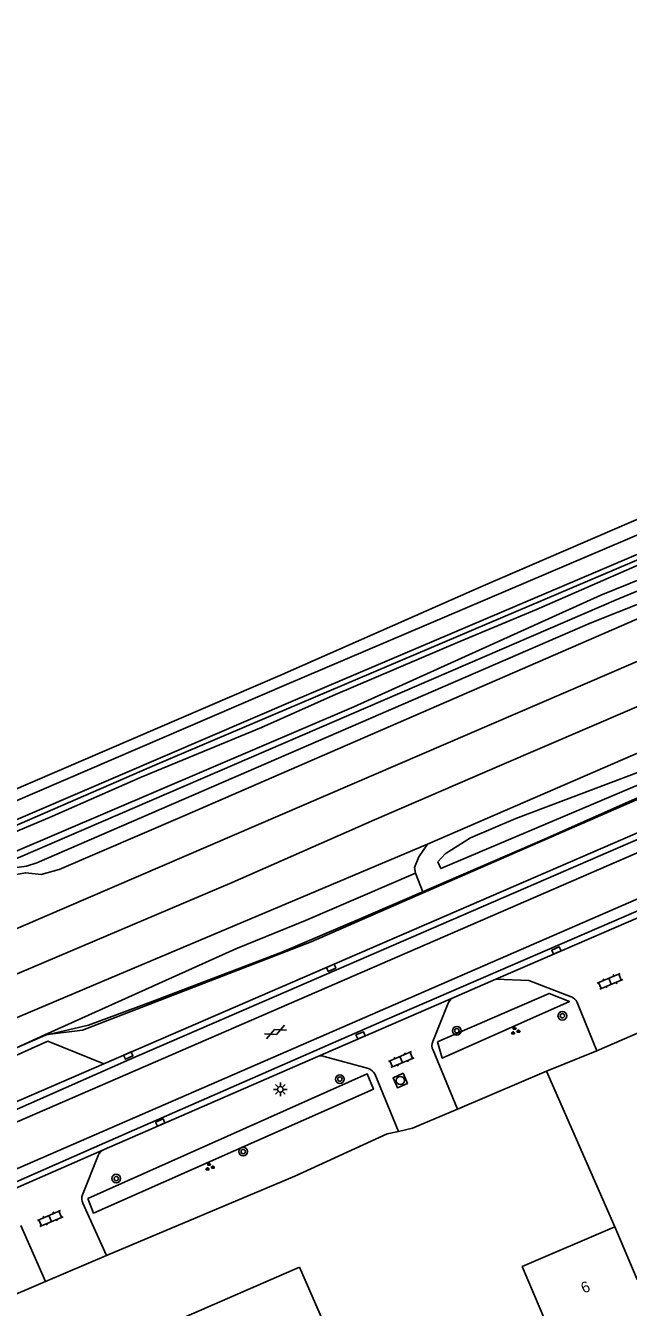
# Model space of a CAD drawing. Extents: x 136000 to 141014, y 402000 to 403500.
# Drawn here: x 139323.7 to 139378.9, y 402243.3 to 402360.7 of the extents above; entities that cross this region are included whole.
import ezdxf

# ---------------------------------------------------------------- set-up
doc = ezdxf.new("R2010")
doc.units = 0
for name, color, linetype in [('gg-afsc-erfafscheiding', 7, 'Continuous'), ('gg-afsc-hekwerk', 7, 'Continuous'), ('gg-anno-huisnummerreeks BGT', 7, 'Continuous'), ('gg-aspt-spoorlijn', 7, 'Continuous'), ('gg-bbg-gedigitaliseerde bebouwing', 7, 'Continuous'), ('gg-bbg-hoofdgebouw', 7, 'Continuous'), ('gg-knt-BGT kruinlijn', 7, 'Continuous'), ('gg-knt-verharding', 7, 'Continuous'), ('gg-knt-verharding nz', 7, 'Continuous'), ('gt-grn-groengrens', 7, 'Continuous'), ('gt-symb-boom', 7, 'Continuous'), ('gt-symb-gesloten verharding', 7, 'Continuous'), ('gt-symb-groenvak', 7, 'Continuous'), ('gt-symb-klinker verharding', 7, 'Continuous'), ('gt-symb-kolk', 7, 'Continuous'), ('gt-symb-lichtmast', 7, 'Continuous'), ('gt-symb-rioolschacht', 7, 'Continuous'), ('gx-grn-maaiveld', 7, 'Continuous')]:
    doc.layers.add(name, color=color, linetype=linetype)

# ---------------------------------------------------------------- blocks, each defined once
blk = doc.blocks.new('gt0-GRVAK')
at = {"layer": 'gt-symb-groenvak'}
for p, q in [((-0.11, 0.19), (-0.23, 0.24)), ((-0.18, 0.15), (0.09, 0.15)), ((-0.09, 0.21), (-0.16, 0.32)), ((-0.05, 0.21), (-0.05, 0.39)), ((0, 0.21), (0.06, 0.32)), ((0.02, 0.19), (0.13, 0.24)), ((0.26, -0.05), (0.2, 0.06)), ((0.31, -0.05), (0.31, 0.13)), ((0.35, -0.05), (0.41, 0.06)), ((-0.24, -0.23), (-0.36, -0.18)), ((-0.32, -0.26), (-0.05, -0.26)), ((-0.23, -0.21), (-0.29, -0.1)), ((-0.18, -0.2), (-0.18, -0.02)), ((-0.14, -0.21), (-0.07, -0.1)), ((-0.12, -0.23), (0, -0.18)), ((0.24, -0.07), (0.12, -0.02)), ((0.17, -0.11), (0.44, -0.11)), ((0.37, -0.07), (0.49, -0.02))]:
    blk.add_line(p, q, dxfattribs=at)
blk = doc.blocks.new('gt0-KOLK')
at = {"layer": 'gt-symb-kolk'}
blk.add_lwpolyline([(0, 0), (0.38, 0), (0.38, 0.4), (-0.37, 0.4), (-0.37, 0), (0, 0)], dxfattribs=at)
blk = doc.blocks.new('gt0-BOOM')
at = {"layer": 'gt-symb-boom'}
for radius in [0.4, 0.2]:
    blk.add_circle((0, 0), radius, dxfattribs=at)
blk = doc.blocks.new('gt0-KL1')
at = {"layer": 'gt-symb-klinker verharding'}
for p, q in [((-1.15, 0.3), (1.15, 0.3)), ((-1, -0.3), (-1, 0.3)), ((-0.5, 0.3), (-0.5, 0.45)), ((0, -0.3), (0, 0.3)), ((0.5, 0.3), (0.5, 0.45)), ((1, -0.3), (1, 0.3)), ((-1.15, -0.3), (1.15, -0.3)), ((-0.5, -0.45), (-0.5, -0.3)), ((0.5, -0.45), (0.5, -0.3))]:
    blk.add_line(p, q, dxfattribs=at)
blk = doc.blocks.new('gt0-GESVH1')
at = {"layer": 'gt-symb-gesloten verharding'}
for p, q in [((-0.99, -0.26), (0.01, 0.24)), ((0.01, -0.26), (-0.99, 0.24)), ((0.01, 0.24), (1.01, -0.26)), ((1.01, 0.24), (0.01, -0.26))]:
    blk.add_line(p, q, dxfattribs=at)
blk = doc.blocks.new('gt0-LMAST')
at = {"layer": 'gt-symb-lichtmast'}
for p, q in [((-0.18, 0.17), (-0.45, 0.44)), ((0, 0.25), (0, 0.62)), ((0.17, 0.17), (0.44, 0.44)), ((-0.25, 0), (-0.63, 0)), ((-0.18, -0.18), (-0.45, -0.45)), ((0, -0.25), (0, -0.63)), ((0.44, -0.45), (0.17, -0.18)), ((0.25, 0), (0.62, 0))]:
    blk.add_line(p, q, dxfattribs=at)
blk.add_circle((0, 0), 0.25, dxfattribs=at)
blk = doc.blocks.new('gt0-RS')
at = {"layer": 'gt-symb-rioolschacht'}
blk.add_lwpolyline([(-0.5, -0.5), (0.5, -0.5), (0.5, 0.5), (-0.5, 0.5)], close=True, dxfattribs=at)
blk.add_circle((0, 0), 0.375, dxfattribs=at)

msp = doc.modelspace()

# ---------------------------------------------------------------- linework, layer by layer
at = {"layer": 'gg-afsc-erfafscheiding'}
for p, q in [((139376.04, 402266.85), (139381.95, 402269.41)), ((139371.43, 402264.97), (139376.04, 402266.85))]:
    msp.add_line(p, q, dxfattribs=at)
at = {"layer": 'gg-afsc-hekwerk'}
for p, q in [((139371.43, 402264.97), (139363.26, 402261.51)), ((139371.43, 402264.97), (139363.26, 402261.51)), ((139377.67, 402250.71), (139371.43, 402264.97)), ((139331.14, 402248.11), (139325.56, 402245.7)), ((139331.14, 402248.11), (139325.56, 402245.7)), ((139320.76, 402243.7), (139325.56, 402245.7)), ((139320.76, 402243.7), (139325.56, 402245.7))]:
    msp.add_line(p, q, dxfattribs=at)
for points in [[(139307.77, 402280.57), (139325.91, 402288.2), (139334.3, 402291.89), (139345.32, 402296.45), (139351.9, 402299.39), (139363.47, 402304.33), (139370.49, 402307.25), (139379.72, 402311.27), (139386.71, 402314.2), (139393.62, 402317.23), (139398.26, 402319.25), (139405.24, 402322.2), (139412.28, 402325.12), (139419.94, 402328.41), (139432.71, 402334.01), (139444.74, 402339.14), (139450.11, 402341.35), (139473.67, 402351.52), (139481.97, 402354.98)], [(139322.89, 402267.11), (139325.54, 402268.26), (139329.48, 402269.2), (139334.92, 402271.19), (139347.19, 402275.88), (139354.42, 402278.95), (139366.49, 402284.18), (139371.25, 402286.22), (139380.64, 402290.42), (139396.97, 402297.62), (139404.01, 402300.63), (139413.5, 402304.6), (139418.4, 402306.6), (139432.04, 402312.48), (139453.01, 402321.41), (139467.18, 402327.51), (139474.29, 402330.48), (139481.11, 402333.43)], [(139363.26, 402261.51), (139359.16, 402259.75), (139357.87, 402259.46)], [(139363.26, 402261.51), (139359.16, 402259.75), (139357.87, 402259.46)], [(139357.87, 402259.46), (139356.83, 402259.23), (139348.38, 402255.35), (139331.14, 402248.11)], [(139357.87, 402259.46), (139356.83, 402259.23), (139348.38, 402255.35), (139331.14, 402248.11)]]:
    msp.add_lwpolyline(points, dxfattribs=at)
at = {"layer": 'gg-aspt-spoorlijn'}
for points in [[(139309.13, 402272.12), (139387.29, 402305.74), (139419.65, 402319.8), (139919.67, 402534.58), (139974.77, 402558.45), (140001.23, 402570.35), (140012.04, 402575.09), (140024.68, 402581.07), (140060.93, 402598.57), (140100.23, 402618.51), (140115.24, 402626.43), (140139.48, 402639.63), (140157.4, 402649.6), (140192.29, 402669.74), (140218.01, 402685.18), (140236.57, 402696.72), (140261.92, 402712.73), (140276.43, 402722.16), (140290.06, 402730.74), (140348.36, 402768.37), (140378.07, 402787.34), (140409.94, 402808.02)], [(139312.8, 402269.59), (139342.64, 402282.24), (139355.68, 402288), (139367.11, 402292.93), (139391.2, 402303.28), (139403.49, 402308.43), (139421.17, 402316.28), (139574.58, 402382.14), (139629.69, 402405.97), (139684.89, 402429.62), (139866.47, 402507.65), (139976.69, 402555.19), (140014, 402571.86), (140021.05, 402575.12), (140062.77, 402595.28)]]:
    msp.add_lwpolyline(points, dxfattribs=at)
at = {"layer": 'gg-bbg-gedigitaliseerde bebouwing'}
msp.add_lwpolyline([(139336.12, 402217.63), (139348.34, 402189.62), (139369.37, 402198.79), (139357.65, 402225.67), (139358.04, 402225.84), (139348.8, 402247.04)], dxfattribs=at)
at = {"layer": 'gg-bbg-hoofdgebouw'}
for points in [[(139396.83, 402253.22), (139379.73, 402245.89), (139377.67, 402250.71)], [(139377.67, 402250.71), (139369.2, 402247.08), (139371.28, 402242.21), (139359.68, 402237.21)], [(139348.8, 402247.04), (139337.72, 402242.21), (139341.17, 402234.19), (139340.44, 402233.86), (139342.19, 402229.8), (139342.92, 402230.1), (139346.38, 402222.1), (139336.12, 402217.63)]]:
    msp.add_lwpolyline(points, dxfattribs=at)
at = {"layer": 'gg-knt-BGT kruinlijn'}
msp.add_line((139325.48, 402268.3), (139328.95, 402268.74), dxfattribs=at)
at = {"layer": 'gg-knt-verharding'}
for p, q in [((139499.84, 402338.84), (139330.89, 402265.65)), ((139366.78, 402273.4), (139381.39, 402279.72)), ((139362.92, 402271.73), (139366.78, 402273.4)), ((139362.92, 402271.73), (139350.47, 402266.33)), ((139361.02, 402267.69), (139362.42, 402271.19)), ((139374.22, 402271.27), (139376.04, 402266.85)), ((139330.91, 402257.81), (139350.27, 402266.24)), ((139350.47, 402266.33), (139350.27, 402266.24)), ((139351.05, 402266.33), (139355.12, 402265.21)), ((139363.26, 402261.51), (139361.05, 402266.9)), ((139355.7, 402264.73), (139357.87, 402259.46)), ((139330.91, 402257.81), (139318.69, 402252.46)), ((139328.94, 402253.66), (139330.38, 402257.25)), ((139331.14, 402248.11), (139328.97, 402252.88)), ((139323.28, 402250.84), (139325.56, 402245.7))]:
    msp.add_line(p, q, dxfattribs=at)
for points in [[(139820.04, 402500), (139755.3, 402472.37), (139740.76, 402466.38), (139716.63, 402455.88), (139620.72, 402415.15), (139571.11, 402393.96), (139521.59, 402372.89), (139464.76, 402348.4), (139405.03, 402323.08), (139348.23, 402298.89), (139288.95, 402273.43), (139234.12, 402249.65)], [(139521.45, 402374.61), (139464.11, 402349.88), (139404.46, 402324.63), (139347.61, 402300.38), (139288.33, 402274.87), (139233.38, 402251.1)], [(139313.39, 402257.29), (139333.25, 402266.04), (139500.07, 402338.33)], [(139502.52, 402332.79), (139406.29, 402291.15), (139357.03, 402269.82), (139330.48, 402258.21), (139317.16, 402252.35), (139311.33, 402249.72), (139303.38, 402245.94), (139297.52, 402243.05), (139279.68, 402234.12)], [(139366.78, 402273.4), (139369.79, 402273.28), (139373.69, 402271.79)], [(139312.27, 402261.69), (139325.76, 402267.73), (139330.89, 402265.65)], [(139330.89, 402265.65), (139312.84, 402257.83), (139296.68, 402250), (139277.19, 402240.2), (139275.53, 402239.4)]]:
    msp.add_lwpolyline(points, dxfattribs=at)
for centre, radius, start, end in [((139363.33, 402270.84), 0.981, 114.6263, 158.9842), ((139373.32, 402270.89), 0.978, 22.8571, 67.2525), ((139361.8, 402267.33), 0.87, 154.9696, 209.4909), ((139350.76, 402265.38), 0.996, 73.2967, 107.0991), ((139354.82, 402264.26), 0.991, 27.7745, 72.6337), ((139331.41, 402256.8), 1.13, 116.4147, 156.4103), ((139329.79, 402253.3), 0.916, 156.8726, 207.2445)]:
    msp.add_arc(centre, radius, start, end, dxfattribs=at)
at = {"layer": 'gg-knt-verharding nz'}
for points in [[(139180.92, 402196.81), (139183.4, 402196.81), (139184.87, 402197.14), (139221.41, 402212.95), (139231.99, 402217.73), (139239.9, 402221.04), (139258.22, 402229.31), (139267.63, 402233.76), (139297.48, 402248.37), (139306.63, 402252.98), (139314.01, 402256.26), (139322.95, 402260.33), (139391.19, 402289.96), (139397.51, 402292.78), (139447.22, 402314.26), (139467.12, 402322.66), (139500.49, 402337.37)], [(139502.02, 402333.93), (139315.46, 402252.8), (139304.68, 402247.8), (139294.67, 402242.79), (139284.73, 402237.79), (139260.89, 402226.3), (139259.29, 402225.54), (139199.84, 402199.27)]]:
    msp.add_lwpolyline(points, dxfattribs=at)
at = {"layer": 'gt-grn-groengrens'}
for points in [[(139209.96, 402242.21), (139245.04, 402257.19), (139287.93, 402275.79), (139347.22, 402301.3), (139365.62, 402309.43), (139395.26, 402322.21)], [(139361.45, 402267.66), (139361.88, 402266.18), (139373.52, 402271.37), (139371.67, 402272.1), (139361.45, 402267.66)], [(139329.43, 402253.31), (139329.96, 402251.98), (139355.58, 402263.34), (139355.01, 402264.72), (139329.43, 402253.31)]]:
    msp.add_lwpolyline(points, dxfattribs=at)
at = {"layer": 'gx-grn-maaiveld'}
for p, q in [((139335.76, 402293.08), (139208.22, 402237.76)), ((139360.12, 402281.3), (139359.42, 402283.11)), ((139301.36, 402257.24), (139325.48, 402268.3))]:
    msp.add_line(p, q, dxfattribs=at)
for points in [[(139228.15, 402244.61), (139353.78, 402298.34), (139376.39, 402308.57), (139381.52, 402310.65), (139389.82, 402313.81), (139411.54, 402322.8), (139419.45, 402326.3), (139442.98, 402336.35), (139446.53, 402338.27), (139451.36, 402340.7), (139452.83, 402341.22), (139454.82, 402341.68), (139456.59, 402342.2), (139473.61, 402349.36), (139483.4, 402353.35)], [(139480.68, 402351.42), (139460.04, 402342.74), (139456.59, 402341.33), (139453.82, 402340.76), (139451.11, 402340.06), (139448.85, 402339.06), (139445.87, 402337.16), (139441.84, 402335.17), (139425.09, 402328.15), (139418.03, 402325.02), (139411.24, 402322.11), (139396.77, 402315.88), (139383.87, 402310.99), (139380.15, 402309.11), (139377.8, 402308.13), (139228.88, 402243.87)], [(139458.68, 402340.28), (139452.65, 402337.94), (139449.43, 402336.34), (139447.77, 402335.41), (139388.58, 402310.5), (139386.83, 402310.6), (139385.04, 402309.56), (139382.71, 402307.67), (139338.08, 402288.3), (139326.79, 402283.44), (139325.14, 402282.98), (139323.74, 402283.15), (139321.99, 402282.84)], [(139458.68, 402340.28), (139455.69, 402339.61), (139453.59, 402339.47), (139451.73, 402338.95), (139449.38, 402337.87), (139448.55, 402337.25), (139448.12, 402336.73), (139444.28, 402334.71), (139432.19, 402329.68), (139413.72, 402321.62), (139401.84, 402316.77), (139389.12, 402311.86), (139388.35, 402311.62), (139387.36, 402311.47), (139386.42, 402311.15), (139385.35, 402310.61), (139382.85, 402308.95), (139375.42, 402305.99), (139324.76, 402284.06), (139323.81, 402283.76), (139322.23, 402283.53)], [(139416.46, 402327.17), (139409.26, 402324.36), (139335.76, 402293.08)], [(139451, 402324.79), (139450.75, 402324.72), (139447.45, 402323.37), (139441.36, 402320.72), (139392.22, 402298.84), (139389.37, 402297.76), (139386.38, 402296.83), (139382.08, 402295.1), (139360.52, 402285.78)], [(139451.94, 402322.7), (139450.47, 402321.81), (139443.43, 402318.59), (139413.27, 402305.64), (139392.33, 402296.31), (139381.7, 402292), (139361.75, 402283.53), (139361.48, 402284.14), (139362.15, 402284.89), (139364.46, 402286.35), (139368.62, 402288.11), (139381.46, 402292.97), (139392.26, 402297.6), (139403.03, 402302.5), (139413.23, 402306.96), (139432.11, 402314.94), (139448.83, 402322.29), (139451.32, 402323.12), (139451.94, 402322.7)], [(139360.12, 402281.3), (139394.5, 402296.29), (139424.29, 402309.08), (139452.61, 402321.05)], [(139174.54, 402205.62), (139179, 402208.55), (139188.85, 402212.98), (139194.31, 402214.84), (139196.46, 402215.17), (139198.08, 402215.71), (139199.77, 402216.88), (139237.57, 402233.3), (139257.12, 402241.64), (139288.48, 402254.99), (139310.18, 402264.5), (139330.74, 402273.2), (139360.52, 402285.78)], [(139359.42, 402283.11), (139359.34, 402283.63), (139359.73, 402284.6), (139360.52, 402285.78)], [(139325.48, 402268.3), (139342.98, 402276.17), (139349.35, 402278.77), (139359.42, 402283.11)], [(139360.12, 402281.3), (139349.87, 402276.83), (139328.95, 402268.74)]]:
    msp.add_lwpolyline(points, dxfattribs=at)

# ---------------------------------------------------------------- block references
at = {"layer": 'gt-symb-boom'}
for p in [(139372.87, 402270.05), (139363.21, 402268.68), (139352.5, 402264.25), (139343.65, 402257.61), (139332.03, 402255.14)]:
    msp.add_blockref('gt0-BOOM', p, dxfattribs=at)
at = {"layer": 'gt-symb-gesloten verharding', "rotation": 23.694971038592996}
msp.add_blockref('gt0-GESVH1', (139346.6, 402268.57), dxfattribs=at)
at = {"layer": 'gt-symb-groenvak'}
for p in [(139368.54, 402268.66), (139340.57, 402256.21)]:
    msp.add_blockref('gt0-GRVAK', p, dxfattribs=at)
at = {"layer": 'gt-symb-klinker verharding'}
for p, rotation in [((139377.23, 402273.21), 22.822540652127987), ((139358.12, 402266.04), 22.822540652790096), ((139325.98, 402251.48), 22.822540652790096)]:
    msp.add_blockref('gt0-KL1', p, dxfattribs=dict(at, rotation=rotation))
at = {"layer": 'gt-symb-kolk'}
for p, rotation in [((139372.4, 402275.83), 23.462000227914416), ((139351.78, 402274.26), 23.462000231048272), ((139354.47, 402268.07), 23.4620002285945), ((139333.2, 402266.22), 23.462000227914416), ((139336.13, 402260.08), 23.463493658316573)]:
    msp.add_blockref('gt0-KOLK', p, dxfattribs=dict(at, rotation=rotation))
at = {"layer": 'gt-symb-lichtmast'}
msp.add_blockref('gt0-LMAST', (139347.05, 402263.31), dxfattribs=at)
at = {"layer": 'gt-symb-rioolschacht', "rotation": -156.43292878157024}
msp.add_blockref('gt0-RS', (139358.03, 402264.12), dxfattribs=at)

# ---------------------------------------------------------------- texts
at = {"layer": 'gg-anno-huisnummerreeks BGT'}
msp.add_text('6', height=1, rotation=23.2, dxfattribs=at).set_placement((139374.83, 402244.6))

doc.saveas('drawing.dxf')
